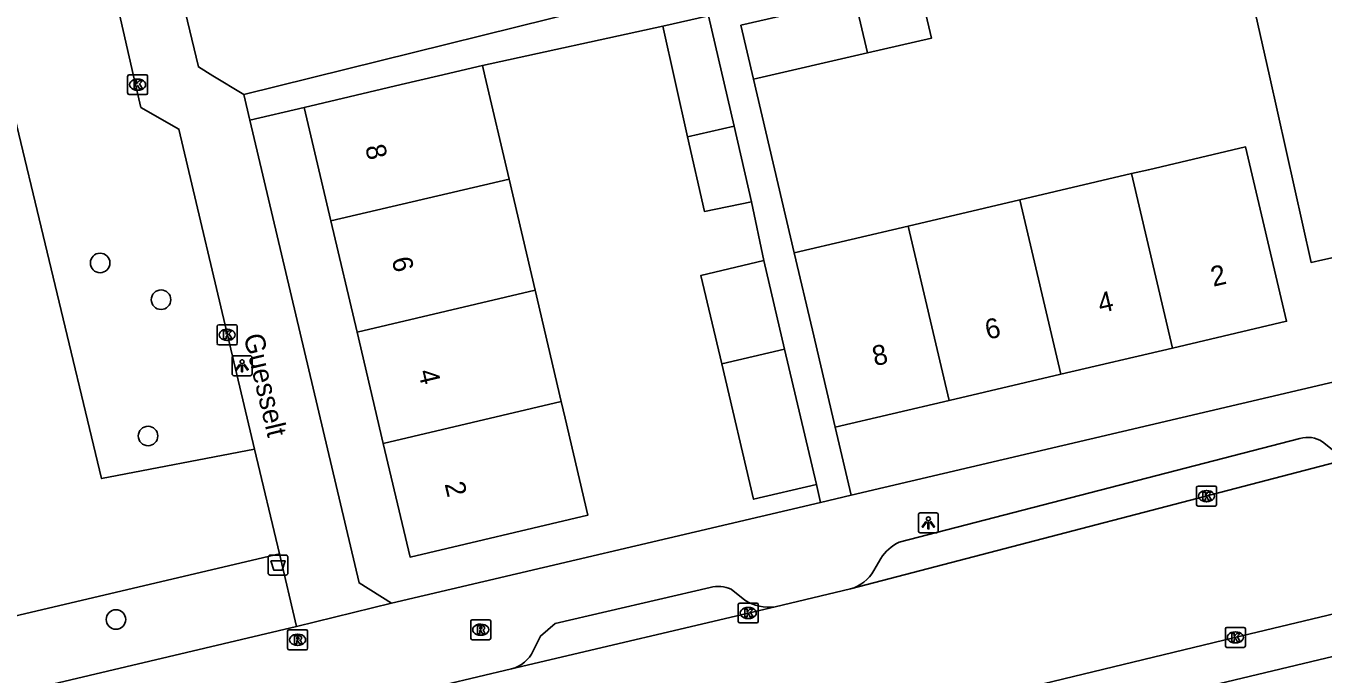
# Model space of a CAD drawing. Extents: x 158038 to 159242, y 380133 to 381214.
# Drawn here: x 158924.1 to 158989.1, y 380970 to 381002.5 of the extents above; entities that cross this region are included whole.
import ezdxf

# ---------------------------------------------------------------- set-up
doc = ezdxf.new("R2010")
doc.units = 0
for name, color, linetype in [('IMGEO_Afvalbak', 7, 'Continuous'), ('IMGEO_Boom', 7, 'Continuous'), ('IMGEO_Groenvoorziening', 7, 'Continuous'), ('IMGEO_Kolk', 7, 'Continuous'), ('IMGEO_Lichtpunt', 7, 'Continuous'), ('IMGEO_Openbare_ruimte_label', 7, 'Continuous'), ('IMGEO_Pand', 7, 'Continuous'), ('IMGEO_Pand_nummerreeks', 7, 'Continuous'), ('IMGEO_Parkeervlak_open', 7, 'Continuous'), ('IMGEO_Rijbaan_lokaal_gesloten', 7, 'Continuous'), ('IMGEO_Rioolput', 7, 'Continuous'), ('IMGEO_Voetpad_open', 7, 'Continuous')]:
    doc.layers.add(name, color=color, linetype=linetype)

msp = doc.modelspace()

# ---------------------------------------------------------------- linework, layer by layer
at = {"layer": 'IMGEO_Afvalbak'}
for p, q in [((158936.248, 380975.055), (158936.248, 380975.855)), ((158936.248, 380975.855), (158936.248, 380975.055)), ((158936.348, 380975.955), (158937.138, 380975.955)), ((158937.138, 380975.955), (158936.348, 380975.955)), ((158937.238, 380975.855), (158937.238, 380975.055)), ((158937.238, 380975.055), (158937.238, 380975.855)), ((158937.138, 380974.955), (158936.348, 380974.955)), ((158936.348, 380974.955), (158937.138, 380974.955))]:
    msp.add_line(p, q, dxfattribs=at)
msp.add_lwpolyline([(158936.391, 380975.669), (158937.095, 380975.669), (158936.946, 380975.199), (158936.54, 380975.199), (158936.391, 380975.669)], dxfattribs=at)
for centre, start, end in [((158936.348, 380975.855), 90, 180), ((158936.348, 380975.855), 90, 180), ((158937.138, 380975.855), 0, 90), ((158937.138, 380975.855), 360, 90), ((158936.348, 380975.055), 180, 270), ((158936.348, 380975.055), 180, 270), ((158937.138, 380975.055), 270, 0), ((158937.138, 380975.055), 270, 0)]:
    msp.add_arc(centre, 0.1, start, end, dxfattribs=at)
at = {"layer": 'IMGEO_Boom'}
for centre in [(158927.825, 380990.61), (158930.88, 380988.766), (158930.23, 380981.93), (158928.618, 380972.728)]:
    msp.add_circle(centre, 0.489, dxfattribs=at)
at = {"layer": 'IMGEO_Groenvoorziening'}
for points in [[(158935.569, 380981.277), (158927.897, 380979.794), (158923.044, 381000), (158922.271, 381003.218), (158918.798, 381002.464), (158917.29, 381008.29)], [(158870.04, 380994.059), (158871.593, 380987.056), (158876.552, 380987.999), (158882.521, 380963.251), (158936.814, 380976.013)]]:
    msp.add_lwpolyline(points, dxfattribs=at)
at = {"layer": 'IMGEO_Kolk'}
for p, q in [((158929.206, 380999.123), (158929.206, 380999.975)), ((158929.281, 381000.049), (158930.133, 381000.049)), ((158929.694, 380999.829), (158929.719, 380999.829)), ((158930.207, 380999.975), (158930.207, 380999.123)), ((158930.133, 380999.049), (158929.281, 380999.049)), ((158929.717, 380999.269), (158929.692, 380999.269)), ((158933.694, 380986.577), (158933.694, 380987.429)), ((158933.769, 380987.503), (158934.621, 380987.503)), ((158934.182, 380987.283), (158934.207, 380987.283)), ((158934.695, 380987.429), (158934.695, 380986.577)), ((158934.205, 380986.723), (158934.18, 380986.723)), ((158934.621, 380986.503), (158933.769, 380986.503)), ((158982.862, 380979.416), (158983.714, 380979.416)), ((158982.787, 380978.49), (158982.787, 380979.342)), ((158983.275, 380979.196), (158983.3, 380979.196)), ((158983.788, 380979.342), (158983.788, 380978.49)), ((158983.714, 380978.416), (158982.862, 380978.416)), ((158983.298, 380978.636), (158983.273, 380978.636)), ((158959.891, 380973.553), (158960.743, 380973.553)), ((158959.816, 380972.627), (158959.816, 380973.479)), ((158960.304, 380973.333), (158960.329, 380973.333)), ((158960.817, 380973.479), (158960.817, 380972.627)), ((158960.743, 380972.553), (158959.891, 380972.553)), ((158960.327, 380972.773), (158960.302, 380972.773)), ((158984.232, 380971.403), (158984.232, 380972.255)), ((158984.307, 380972.329), (158985.159, 380972.329)), ((158985.233, 380972.255), (158985.233, 380971.403)), ((158984.72, 380972.109), (158984.745, 380972.109)), ((158985.159, 380971.329), (158984.307, 380971.329)), ((158984.743, 380971.549), (158984.718, 380971.549))]:
    msp.add_line(p, q, dxfattribs=at)
for points in [[(158929.206, 380999.123), (158929.206, 380999.975)], [(158929.281, 381000.049), (158930.133, 381000.049)], [(158929.527, 380999.749), (158929.65, 380999.749), (158929.65, 380999.598), (158929.78, 380999.749), (158929.944, 380999.749), (158929.798, 380999.598), (158929.951, 380999.349), (158929.799, 380999.349), (158929.714, 380999.513), (158929.65, 380999.446), (158929.65, 380999.349), (158929.527, 380999.349), (158929.527, 380999.749)], [(158930.207, 380999.975), (158930.207, 380999.123)], [(158930.133, 380999.049), (158929.281, 380999.049)], [(158933.694, 380986.577), (158933.694, 380987.429)], [(158933.769, 380987.503), (158934.621, 380987.503)], [(158934.015, 380987.203), (158934.138, 380987.203), (158934.138, 380987.052), (158934.268, 380987.203), (158934.432, 380987.203), (158934.286, 380987.052), (158934.439, 380986.803), (158934.287, 380986.803), (158934.202, 380986.967), (158934.138, 380986.9), (158934.138, 380986.803), (158934.015, 380986.803), (158934.015, 380987.203)], [(158934.695, 380987.429), (158934.695, 380986.577)], [(158934.621, 380986.503), (158933.769, 380986.503)], [(158982.862, 380979.416), (158983.714, 380979.416)], [(158982.787, 380978.49), (158982.787, 380979.342)], [(158983.108, 380979.116), (158983.231, 380979.116), (158983.231, 380978.965), (158983.361, 380979.116), (158983.525, 380979.116), (158983.379, 380978.965), (158983.532, 380978.716), (158983.38, 380978.716), (158983.295, 380978.88), (158983.231, 380978.813), (158983.231, 380978.716), (158983.108, 380978.716), (158983.108, 380979.116)], [(158983.788, 380979.342), (158983.788, 380978.49)], [(158983.714, 380978.416), (158982.862, 380978.416)], [(158959.891, 380973.553), (158960.743, 380973.553)], [(158959.816, 380972.627), (158959.816, 380973.479)], [(158960.137, 380973.253), (158960.26, 380973.253), (158960.26, 380973.102), (158960.39, 380973.253), (158960.554, 380973.253), (158960.408, 380973.102), (158960.561, 380972.853), (158960.409, 380972.853), (158960.324, 380973.017), (158960.26, 380972.95), (158960.26, 380972.853), (158960.137, 380972.853), (158960.137, 380973.253)], [(158960.817, 380973.479), (158960.817, 380972.627)], [(158960.743, 380972.553), (158959.891, 380972.553)], [(158984.232, 380971.403), (158984.232, 380972.255)], [(158984.307, 380972.329), (158985.159, 380972.329)], [(158985.233, 380972.255), (158985.233, 380971.403)], [(158984.553, 380972.029), (158984.676, 380972.029), (158984.676, 380971.878), (158984.806, 380972.029), (158984.97, 380972.029), (158984.824, 380971.878), (158984.977, 380971.629), (158984.825, 380971.629), (158984.74, 380971.793), (158984.676, 380971.726), (158984.676, 380971.629), (158984.553, 380971.629), (158984.553, 380972.029)], [(158985.159, 380971.329), (158984.307, 380971.329)]]:
    msp.add_lwpolyline(points, dxfattribs=at)
for centre, start, end in [((158929.283, 380999.973), 91.55205, 178.44795), ((158929.283, 380999.973), 91.55205, 178.44795), ((158930.131, 380999.973), 1.55205, 88.44795), ((158930.131, 380999.973), 1.55205, 88.44795), ((158929.283, 380999.125), 181.55205, 268.44795), ((158929.283, 380999.125), 181.55205, 268.44795), ((158930.131, 380999.125), 271.55205, 358.44795), ((158930.131, 380999.125), 271.55205, 358.44795), ((158933.771, 380987.427), 91.55205, 178.44795), ((158933.771, 380987.427), 91.55205, 178.44795), ((158934.619, 380987.427), 1.55205, 88.44795), ((158934.619, 380987.427), 1.55205, 88.44795), ((158933.771, 380986.579), 181.55205, 268.44795), ((158933.771, 380986.579), 181.55205, 268.44795), ((158934.619, 380986.579), 271.55205, 358.44795), ((158934.619, 380986.579), 271.55205, 358.44795), ((158982.864, 380979.34), 91.55205, 178.44795), ((158982.864, 380979.34), 91.55205, 178.44795), ((158983.712, 380979.34), 1.55205, 88.44795), ((158983.712, 380979.34), 1.55205, 88.44795), ((158982.864, 380978.492), 181.55205, 268.44795), ((158982.864, 380978.492), 181.55205, 268.44795), ((158983.712, 380978.492), 271.55205, 358.44795), ((158983.712, 380978.492), 271.55205, 358.44795), ((158959.893, 380973.477), 91.55205, 178.44795), ((158959.893, 380973.477), 91.55205, 178.44795), ((158960.741, 380973.477), 1.55205, 88.44795), ((158960.741, 380973.477), 1.55205, 88.44795), ((158959.893, 380972.629), 181.55205, 268.44795), ((158959.893, 380972.629), 181.55205, 268.44795), ((158960.741, 380972.629), 271.55205, 358.44795), ((158960.741, 380972.629), 271.55205, 358.44795), ((158984.309, 380972.253), 91.55205, 178.44795), ((158984.309, 380972.253), 91.55205, 178.44795), ((158985.157, 380972.253), 1.55205, 88.44795), ((158985.157, 380972.253), 1.55205, 88.44795), ((158984.309, 380971.405), 181.55205, 268.44795), ((158984.309, 380971.405), 181.55205, 268.44795), ((158985.157, 380971.405), 271.55205, 358.44795), ((158985.157, 380971.405), 271.55205, 358.44795)]:
    msp.add_arc(centre, 0.0765, start, end, dxfattribs=at)
for centre, major_axis, ratio, start_param, end_param in [((158929.693, 380999.549), (-0.387, 0.002), 0.722429, 4.712389, 7.853982), ((158929.718, 380999.549), (-0.39, 0.002), 0.717154, 1.570796, 4.712389), ((158934.181, 380987.003), (-0.387, 0.002), 0.722429, 4.712389, 7.853982), ((158934.206, 380987.003), (-0.39, 0.002), 0.717154, 1.570796, 4.712389), ((158983.274, 380978.916), (-0.387, 0.002), 0.722429, 4.712389, 7.853982), ((158983.299, 380978.916), (-0.39, 0.002), 0.717154, 1.570796, 4.712389), ((158960.303, 380973.053), (-0.387, 0.002), 0.722429, 4.712389, 7.853982), ((158960.328, 380973.053), (-0.39, 0.002), 0.717154, 1.570796, 4.712389), ((158984.719, 380971.829), (-0.387, 0.002), 0.722429, 4.712389, 7.853982), ((158984.744, 380971.829), (-0.39, 0.002), 0.717154, 1.570796, 4.712389)]:
    msp.add_ellipse(centre, major_axis=major_axis, ratio=ratio, start_param=start_param, end_param=end_param, dxfattribs=at)
at = {"layer": 'IMGEO_Lichtpunt'}
for p, q in [((158935.346, 380985.951), (158934.538, 380985.951)), ((158935.346, 380985.951), (158934.538, 380985.951)), ((158934.444, 380985.856), (158934.444, 380985.049)), ((158934.444, 380985.856), (158934.444, 380985.049)), ((158935.44, 380985.049), (158935.44, 380985.856)), ((158935.44, 380985.049), (158935.44, 380985.856)), ((158934.538, 380984.955), (158935.346, 380984.955)), ((158934.538, 380984.955), (158935.346, 380984.955)), ((158969.747, 380978.072), (158968.939, 380978.072)), ((158969.747, 380978.072), (158968.939, 380978.072)), ((158968.845, 380977.977), (158968.845, 380977.17)), ((158968.845, 380977.977), (158968.845, 380977.17)), ((158969.841, 380977.17), (158969.841, 380977.977)), ((158969.841, 380977.17), (158969.841, 380977.977)), ((158968.939, 380977.076), (158969.747, 380977.076)), ((158968.939, 380977.076), (158969.747, 380977.076))]:
    msp.add_line(p, q, dxfattribs=at)
for points in [[(158934.818, 380985.52), (158934.857, 380985.492), (158934.669, 380985.23), (158934.631, 380985.257), (158934.818, 380985.52)], [(158934.92, 380985.472), (158934.967, 380985.472), (158934.967, 380985.15), (158934.92, 380985.15), (158934.92, 380985.472)], [(158935.03, 380985.492), (158935.068, 380985.519), (158935.255, 380985.257), (158935.216, 380985.229), (158935.03, 380985.492)], [(158969.219, 380977.641), (158969.258, 380977.613), (158969.07, 380977.351), (158969.032, 380977.378), (158969.219, 380977.641)], [(158969.321, 380977.593), (158969.368, 380977.593), (158969.368, 380977.271), (158969.321, 380977.271), (158969.321, 380977.593)], [(158969.431, 380977.613), (158969.469, 380977.64), (158969.656, 380977.378), (158969.617, 380977.35), (158969.431, 380977.613)]]:
    msp.add_lwpolyline(points, dxfattribs=at)
for centre in [(158934.943, 380985.654), (158969.344, 380977.775)]:
    msp.add_circle(centre, 0.0994, dxfattribs=at)
for centre, start, end in [((158934.538, 380985.856), 90, 180), ((158934.538, 380985.856), 90, 180), ((158935.346, 380985.856), 0, 90), ((158935.346, 380985.856), 0, 90), ((158934.538, 380985.049), 180, 270), ((158934.538, 380985.049), 180, 270), ((158935.346, 380985.049), 270, 0), ((158935.346, 380985.049), 270, 360), ((158968.939, 380977.977), 90, 180), ((158968.939, 380977.977), 90, 180), ((158969.747, 380977.977), 0, 90), ((158969.747, 380977.977), 0, 90), ((158968.939, 380977.17), 180, 270), ((158968.939, 380977.17), 180, 270), ((158969.747, 380977.17), 270, 0), ((158969.747, 380977.17), 270, 360)]:
    msp.add_arc(centre, 0.0946, start, end, dxfattribs=at)
at = {"layer": 'IMGEO_Pand'}
for points in [[(158968.874, 381004.597), (158969.502, 381001.889), (158966.292, 381001.144)], [(158965.655, 381003.851), (158959.945, 381002.526), (158960.574, 380999.818)], [(158965.655, 381003.851), (158966.292, 381001.144)], [(158959.605, 380997.475), (158958.323, 381002.998), (158956.027, 381002.489)], [(158956.027, 381002.489), (158957.277, 380996.927)], [(158966.292, 381001.144), (158960.574, 380999.818)], [(158946.99, 381000.518), (158944.796, 381000), (158942.916, 380999.556), (158938.049, 380998.409)], [(158948.324, 380994.818), (158947.111, 381000), (158946.99, 381000.518)], [(158938.049, 380998.409), (158939.391, 380992.714)], [(158957.277, 380996.927), (158959.605, 380997.475)], [(158957.277, 380996.927), (158958.116, 380993.195), (158960.486, 380993.678)], [(158960.486, 380993.678), (158959.605, 380997.475)], [(158981.585, 380986.342), (158987.298, 380987.684), (158985.244, 380996.429), (158980.377, 380995.286), (158979.531, 380995.087)], [(158979.531, 380995.087), (158973.933, 380993.773)], [(158981.585, 380986.342), (158979.531, 380995.087)], [(158939.391, 380992.714), (158948.324, 380994.818)], [(158948.324, 380994.818), (158949.631, 380989.237)], [(158968.334, 380992.458), (158973.933, 380993.773)], [(158973.933, 380993.773), (158975.988, 380985.028)], [(158940.706, 380987.135), (158939.391, 380992.714)], [(158968.334, 380992.458), (158962.619, 380991.116)], [(158970.39, 380983.713), (158968.334, 380992.458)], [(158962.619, 380991.116), (158963.53, 380987.239), (158964.674, 380982.371)], [(158958.988, 380985.551), (158957.946, 380989.986), (158961.094, 380990.726)], [(158962.135, 380986.292), (158961.094, 380990.726)], [(158949.631, 380989.237), (158940.706, 380987.135)], [(158950.938, 380983.655), (158949.631, 380989.237)], [(158940.706, 380987.135), (158942.022, 380981.555)], [(158962.135, 380986.292), (158958.988, 380985.551)], [(158963.732, 380979.495), (158962.135, 380986.292)], [(158975.988, 380985.028), (158981.585, 380986.342)], [(158958.988, 380985.551), (158960.584, 380978.756), (158963.732, 380979.495)], [(158975.988, 380985.028), (158970.39, 380983.713)], [(158942.022, 380981.555), (158950.938, 380983.655)], [(158942.022, 380981.555), (158943.364, 380975.86), (158952.279, 380977.961), (158951.132, 380982.828), (158950.938, 380983.655)], [(158964.674, 380982.371), (158970.39, 380983.713)]]:
    msp.add_lwpolyline(points, dxfattribs=at)
at = {"layer": 'IMGEO_Parkeervlak_open'}
msp.add_lwpolyline([(158985.282, 381005.198), (158986.44, 381000), (158988.526, 380990.633), (158989.112, 380990.763), (158991.542, 380991.301)], dxfattribs=at)
at = {"layer": 'IMGEO_Rijbaan_lokaal_gesloten'}
for points in [[(158991.324, 380981.014), (158965.439, 380974.261)], [(158952.837, 380964.162), (158960.505, 380965.971), (158984.64, 380971.808), (159000, 380975.484), (159001.46, 380975.81)], [(158965.439, 380974.261), (158961.659, 380973.369)], [(158961.659, 380973.369), (158948.453, 380970.248)], [(158948.453, 380970.248), (158934.941, 380967.036), (158934.828, 380967.028)]]:
    msp.add_lwpolyline(points, dxfattribs=at)
at = {"layer": 'IMGEO_Rioolput'}
for p, q in [((158937.301, 380972.208), (158938.153, 380972.208)), ((158946.403, 380971.788), (158946.403, 380972.64)), ((158946.478, 380972.714), (158947.33, 380972.714)), ((158946.891, 380972.494), (158946.916, 380972.494)), ((158947.404, 380972.64), (158947.404, 380971.788)), ((158937.226, 380971.282), (158937.226, 380972.134)), ((158937.714, 380971.988), (158937.739, 380971.988)), ((158938.227, 380972.134), (158938.227, 380971.282)), ((158947.33, 380971.714), (158946.478, 380971.714)), ((158946.914, 380971.934), (158946.889, 380971.934)), ((158938.153, 380971.208), (158937.301, 380971.208)), ((158937.737, 380971.428), (158937.712, 380971.428))]:
    msp.add_line(p, q, dxfattribs=at)
for points in [[(158937.301, 380972.208), (158938.153, 380972.208)], [(158946.403, 380971.788), (158946.403, 380972.64)], [(158946.478, 380972.714), (158947.33, 380972.714)], [(158946.992, 380972.412), (158946.74, 380972.414), (158946.74, 380972.014)], [(158946.918, 380972.333), (158946.864, 380972.333), (158946.864, 380972.252)], [(158946.864, 380972.252), (158946.916, 380972.252)], [(158947.404, 380972.64), (158947.404, 380971.788)], [(158937.226, 380971.282), (158937.226, 380972.134)], [(158937.815, 380971.906), (158937.563, 380971.908), (158937.563, 380971.508)], [(158937.563, 380971.508), (158937.687, 380971.508), (158937.687, 380971.67), (158937.698, 380971.67)], [(158937.741, 380971.827), (158937.687, 380971.827), (158937.687, 380971.746)], [(158937.687, 380971.746), (158937.739, 380971.746)], [(158937.745, 380971.641), (158937.816, 380971.508), (158937.956, 380971.508), (158937.891, 380971.634)], [(158938.227, 380972.134), (158938.227, 380971.282)], [(158947.33, 380971.714), (158946.478, 380971.714)], [(158946.74, 380972.014), (158946.864, 380972.014), (158946.864, 380972.176), (158946.875, 380972.176)], [(158946.922, 380972.147), (158946.993, 380972.014), (158947.133, 380972.014), (158947.068, 380972.14)], [(158938.153, 380971.208), (158937.301, 380971.208)]]:
    msp.add_lwpolyline(points, dxfattribs=at)
for centre, radius, start, end in [((158937.303, 380972.132), 0.0765, 91.55205, 178.44795), ((158937.303, 380972.132), 0.0765, 91.55205, 178.44795), ((158938.151, 380972.132), 0.0765, 1.55205, 88.44795), ((158938.151, 380972.132), 0.0765, 1.55205, 88.44795), ((158946.48, 380972.638), 0.0765, 91.55205, 178.44795), ((158946.48, 380972.638), 0.0765, 91.55205, 178.44795), ((158946.9, 380972.441), 0.19, 274.7715, 282.96867), ((158946.924, 380972.237), 0.0964, 77.00612, 93.18647), ((158946.938, 380972.294), 0.0378, 276.66336, 79.67722), ((158946.991, 380972.302), 0.109, 350.36119, 89.41601), ((158946.989, 380972.302), 0.112, 277.58423, 350.98172), ((158947.328, 380972.638), 0.0765, 1.55205, 88.44795), ((158947.328, 380972.638), 0.0765, 1.55205, 88.44795), ((158937.697, 380971.617), 0.0533, 26.02933, 88.69889), ((158937.723, 380971.935), 0.19, 274.7715, 282.96867), ((158937.747, 380971.731), 0.0964, 77.00612, 93.18647), ((158937.761, 380971.788), 0.0378, 276.66336, 79.67722), ((158937.814, 380971.796), 0.109, 350.36119, 89.41601), ((158937.812, 380971.796), 0.112, 277.58423, 350.98172), ((158937.796, 380971.581), 0.108, 29.51342, 73.79051), ((158946.48, 380971.79), 0.0765, 181.55205, 268.44795), ((158946.48, 380971.79), 0.0765, 181.55205, 268.44795), ((158946.874, 380972.123), 0.0533, 26.02933, 88.69889), ((158946.973, 380972.087), 0.108, 29.51342, 73.79051), ((158947.328, 380971.79), 0.0765, 271.55205, 358.44795), ((158947.328, 380971.79), 0.0765, 271.55205, 358.44795), ((158937.303, 380971.284), 0.0765, 181.55205, 268.44795), ((158937.303, 380971.284), 0.0765, 181.55205, 268.44795), ((158938.151, 380971.284), 0.0765, 271.55205, 358.44795), ((158938.151, 380971.284), 0.0765, 271.55205, 358.44795)]:
    msp.add_arc(centre, radius, start, end, dxfattribs=at)
for centre, major_axis, ratio, start_param, end_param in [((158946.89, 380972.214), (-0.387, 0.002), 0.722429, 4.712389, 7.853982), ((158946.915, 380972.214), (-0.39, 0.002), 0.717154, 1.570796, 4.712389), ((158937.713, 380971.708), (-0.387, 0.002), 0.722429, 4.712389, 7.853982), ((158937.738, 380971.708), (-0.39, 0.002), 0.717154, 1.570796, 4.712389)]:
    msp.add_ellipse(centre, major_axis=major_axis, ratio=ratio, start_param=start_param, end_param=end_param, dxfattribs=at)
at = {"layer": 'IMGEO_Voetpad_open'}
for points in [[(158935.033, 380999.051), (158933.475, 381000), (158932.749, 381000.442), (158927.463, 381022.463)], [(158954.879, 381014.21), (158957.171, 381004.563), (158935.033, 380999.051)], [(158927.068, 381010.645), (158929.505, 381000), (158929.87, 380998.408), (158931.774, 380997.318), (158934.536, 380985.641), (158935.569, 380981.277)], [(158956.027, 381002.489), (158946.99, 381000.518)], [(158960.574, 380999.818), (158962.619, 380991.116)], [(158935.335, 380997.769), (158935.033, 380999.051)], [(158938.049, 380998.409), (158935.335, 380997.769)], [(158942.429, 380973.545), (158940.805, 380974.564), (158935.335, 380997.769)], [(158961.094, 380990.726), (158960.486, 380993.678)], [(158992.451, 380987.407), (158991.039, 380984.964), (158965.476, 380978.959)], [(158964.674, 380982.371), (158965.476, 380978.959)], [(158967.878, 380976.61), (158987.972, 380981.802)], [(158989.1, 380981.639), (158989.592, 380981.254)], [(158935.569, 380981.277), (158936.814, 380976.013)], [(158963.942, 380978.599), (158963.732, 380979.495)], [(158965.476, 380978.959), (158963.942, 380978.599)], [(158963.942, 380978.599), (158942.429, 380973.545)], [(158936.814, 380976.013), (158937.673, 380972.381)], [(158966.608, 380975.187), (158966.956, 380975.781)], [(158949.533, 380971.147), (158949.896, 380971.893), (158950.638, 380972.533), (158958.412, 380974.338)], [(158959.452, 380974.24), (158960.145, 380973.7)], [(158937.673, 380972.381), (158942.429, 380973.545)], [(158952.837, 380964.162), (158952.97, 380964.186), (158953.139, 380964.202), (158953.309, 380964.204), (158953.478, 380964.19), (158953.645, 380964.161), (158953.809, 380964.117), (158953.968, 380964.059), (158954.122, 380963.987), (158954.268, 380963.901), (158955.209, 380963.381), (158955.391, 380963.267), (158955.582, 380963.17), (158955.78, 380963.09), (158955.986, 380963.028), (158956.196, 380962.985), (158956.409, 380962.961), (158956.623, 380962.956), (158956.761, 380962.963), (158960.898, 380963.992), (158998.487, 380972.994)], [(158937.673, 380972.381), (158873.108, 380957.118)]]:
    msp.add_lwpolyline(points, dxfattribs=at)
for centre, radius, start, end in [((158988.363, 380980.526), 1.335, 56.50173, 107.05322), ((158968.869, 380974.58), 2.259, 116.02954, 147.88993), ((158964.912, 380976.127), 1.939, 285.76153, 331.00608), ((158958.791, 380972.796), 1.588, 65.41231, 103.82144), ((158961.353, 380975.599), 2.251, 237.5303, 277.80506), ((158948.015, 380971.872), 1.682, 285.08388, 334.46462)]:
    msp.add_arc(centre, radius, start, end, dxfattribs=at)

# ---------------------------------------------------------------- texts
at = {"layer": 'IMGEO_Openbare_ruimte_label'}
msp.add_text('Guesselt', height=1, rotation=283.41107, dxfattribs=at).set_placement((158935.014, 380986.943))
at = {"layer": 'IMGEO_Pand_nummerreeks'}
for s, rotation, p in [('8', 283.26304, (158941.104, 380996.433)), ('6', 283.26304, (158942.432, 380990.799)), ('2', 13.21581, (158983.624, 380989.41)), ('4', 13.21581, (158977.97, 380988.082)), ('6', 13.21581, (158972.314, 380986.754)), ('8', 13.21581, (158966.662, 380985.426)), ('4', 283.26304, (158943.761, 380985.162)), ('2', 283.26304, (158945.089, 380979.527))]:
    msp.add_text(s, height=1, rotation=rotation, dxfattribs=at).set_placement(p)

doc.saveas('drawing.dxf')
